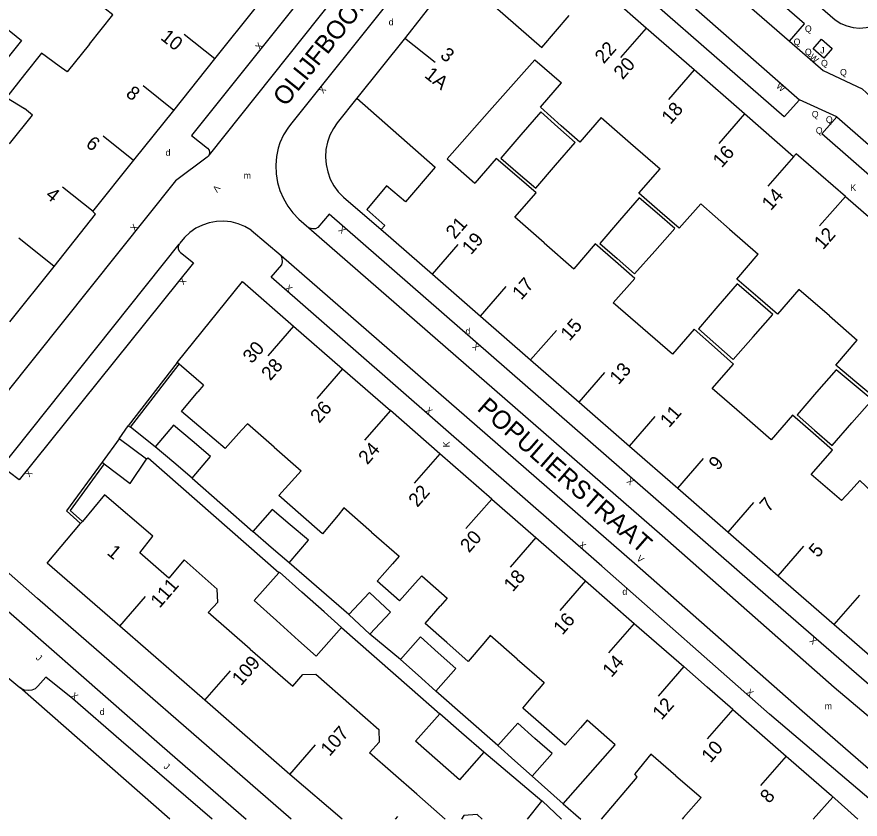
# Model space of a CAD drawing. Extents: x 134999 to 136502, y 457398 to 459002.
# Drawn here: x 135168.9 to 135233.5, y 457400 to 457461.4 of the extents above; entities that cross this region are included whole.
import ezdxf

# ---------------------------------------------------------------- set-up
doc = ezdxf.new("R2010")
doc.units = 0
for name, color, linetype in [('RI_DGTB_15', 7, 'Continuous'), ('RI_DGTB_23', 7, 'Continuous'), ('RI_DGTB_29', 7, 'Continuous'), ('RI_DGTB_3', 7, 'Continuous'), ('RI_DGTB_30', 7, 'Continuous'), ('RI_DGTB_31', 7, 'Continuous'), ('RI_DGTB_35', 7, 'Continuous'), ('RI_DGTB_36', 7, 'Continuous'), ('RI_DGTB_37', 7, 'Continuous'), ('RI_DGTB_4', 7, 'Continuous'), ('RI_DGTB_43', 7, 'Continuous'), ('RI_DGTB_5', 7, 'Continuous'), ('RI_DGTB_53', 7, 'Continuous'), ('RI_DGTB_54', 7, 'Continuous'), ('RI_DGTB_6', 7, 'Continuous')]:
    doc.layers.add(name, color=color, linetype=linetype)

msp = doc.modelspace()

# ---------------------------------------------------------------- linework, layer by layer
at = {"layer": 'RI_DGTB_15'}
for p, q in [((135217.087, 457460.566), (135215.117, 457458.305)), ((135184.043, 457458.206), (135181.699, 457460.078)), ((135198.577, 457459.83), (135200.929, 457457.967)), ((135220.761, 457457.365), (135218.791, 457455.104)), ((135180.898, 457454.263), (135178.554, 457456.135)), ((135224.629, 457453.995), (135222.659, 457451.734)), ((135177.825, 457450.418), (135175.481, 457452.29)), ((135228.386, 457450.721), (135226.416, 457448.46)), ((135174.716, 457446.524), (135172.372, 457448.396)), ((135232.346, 457447.681), (135230.376, 457445.42)), ((135171.731, 457442.325), (135169.029, 457444.483)), ((135200.714, 457441.724), (135202.686, 457443.986)), ((135204.397, 457438.512), (135206.369, 457440.774)), ((135190.086, 457437.742), (135188.114, 457435.482)), ((135208.24, 457435.162), (135210.212, 457437.424)), ((135193.831, 457434.476), (135191.859, 457432.216)), ((135211.953, 457431.926), (135213.925, 457434.188)), ((135197.494, 457431.281), (135195.522, 457429.021)), ((135215.804, 457428.569), (135217.776, 457430.831)), ((135201.289, 457427.971), (135199.317, 457425.711)), ((135219.504, 457425.343), (135221.476, 457427.605)), ((135205.259, 457424.509), (135203.287, 457422.249)), ((135223.361, 457421.981), (135225.333, 457424.243)), ((135208.645, 457421.556), (135206.673, 457419.296)), ((135227.205, 457418.629), (135229.177, 457420.891)), ((135212.44, 457418.246), (135210.468, 457415.986)), ((135176.766, 457414.77), (135178.733, 457417.036)), ((135231.486, 457414.897), (135233.458, 457417.159)), ((135216.181, 457414.983), (135214.209, 457412.723)), ((135219.976, 457411.674), (135218.004, 457409.414)), ((135183.278, 457409.101), (135185.245, 457411.367)), ((135223.735, 457408.396), (135221.763, 457406.136)), ((135189.794, 457403.428), (135191.761, 457405.694)), ((135227.823, 457404.831), (135225.851, 457402.571)), ((135229.88, 457400), (135231.39, 457401.689)), ((135197.888, 457400), (135198.065, 457400.207))]:
    msp.add_line(p, q, dxfattribs=at)
at = {"layer": 'RI_DGTB_23'}
msp.add_line((135176.711, 457429.107), (135177.409, 457430.116), dxfattribs=at)
at = {"layer": 'RI_DGTB_3'}
for p, q in [((135202.523, 457464.814), (135198.649, 457459.852)), ((135217.087, 457460.566), (135213.258, 457463.936)), ((135220.761, 457457.365), (135217.087, 457460.566)), ((135198.649, 457459.852), (135194.919, 457455.198)), ((135224.629, 457453.995), (135220.761, 457457.365)), ((135228.386, 457450.721), (135224.629, 457453.995)), ((135196.795, 457445.14), (135196.934, 457445.019)), ((135196.934, 457445.019), (135200.714, 457441.724)), ((135200.714, 457441.724), (135204.397, 457438.512)), ((135204.397, 457438.512), (135208.24, 457435.162)), ((135208.24, 457435.162), (135211.953, 457431.926)), ((135211.953, 457431.926), (135215.804, 457428.569)), ((135215.804, 457428.569), (135219.504, 457425.343)), ((135219.504, 457425.343), (135223.361, 457421.981)), ((135223.361, 457421.981), (135227.205, 457418.629)), ((135227.205, 457418.629), (135231.486, 457414.897)), ((135231.486, 457414.897), (135235.797, 457411.139))]:
    msp.add_line(p, q, dxfattribs=at)
for points in [[(135202.523, 457464.814), (135209.101, 457459.089), (135211.183, 457461.541)], [(135194.919, 457455.198), (135200.923, 457449.921), (135198.643, 457447.259)], [(135197.068, 457445.455), (135196.795, 457445.14)]]:
    msp.add_lwpolyline(points, dxfattribs=at)
at = {"layer": 'RI_DGTB_31'}
msp.add_lwpolyline([(135229.881, 457458.985), (135230.525, 457459.721), (135231.348, 457459.009), (135230.704, 457458.273), (135229.881, 457458.985)], dxfattribs=at)
at = {"layer": 'RI_DGTB_4'}
for p, q in [((135184.047, 457458.202), (135187.234, 457462.189)), ((135180.898, 457454.263), (135184.047, 457458.202)), ((135177.854, 457450.455), (135180.898, 457454.263)), ((135174.713, 457446.524), (135177.854, 457450.455)), ((135168.343, 457438.072), (135171.731, 457442.325)), ((135190.086, 457437.742), (135193.831, 457434.476)), ((135181.305, 457434.835), (135181.155, 457434.966)), ((135183.167, 457433.217), (135181.305, 457434.835)), ((135193.831, 457434.476), (135197.494, 457431.281)), ((135201.289, 457427.971), (135197.494, 457431.281)), ((135205.259, 457424.509), (135201.289, 457427.971)), ((135205.259, 457424.509), (135208.645, 457421.556)), ((135173.898, 457422.799), (135173.769, 457422.646)), ((135208.645, 457421.556), (135212.44, 457418.246)), ((135212.44, 457418.246), (135216.181, 457414.983)), ((135183.278, 457409.101), (135176.766, 457414.77)), ((135216.181, 457414.983), (135219.976, 457411.674)), ((135189.794, 457403.428), (135183.278, 457409.101)), ((135223.735, 457408.396), (135227.823, 457404.831)), ((135227.823, 457404.831), (135231.292, 457401.805)), ((135193.797, 457400), (135189.794, 457403.428)), ((135231.292, 457401.805), (135233.306, 457400))]:
    msp.add_line(p, q, dxfattribs=at)
for points in [[(135232.346, 457447.681), (135228.576, 457450.95), (135228.386, 457450.721)], [(135232.346, 457447.681), (135236.298, 457444.255), (135236.08, 457443.998)], [(135171.731, 457442.325), (135174.91, 457446.315), (135174.713, 457446.524)], [(135181.155, 457434.966), (135186.171, 457441.156), (135190.086, 457437.742)], [(135179.3, 457421.669), (135175.606, 457424.831), (135173.898, 457422.799)], [(135176.766, 457414.77), (135171.212, 457419.605), (135173.769, 457422.646)], [(135223.735, 457408.396), (135221.755, 457410.11), (135219.976, 457411.674)]]:
    msp.add_lwpolyline(points, dxfattribs=at)
at = {"layer": 'RI_DGTB_5'}
for p, q in [((135205.094, 457454.235), (135201.835, 457450.554)), ((135213.637, 457453.731), (135215.897, 457451.767)), ((135215.897, 457451.767), (135218.162, 457449.799)), ((135201.835, 457450.554), (135203.972, 457448.703)), ((135223.474, 457445.182), (135221.269, 457447.099)), ((135209.283, 457444.115), (135207.026, 457446.083)), ((135223.474, 457445.182), (135225.68, 457443.265)), ((135209.283, 457444.115), (135211.54, 457442.147)), ((135231.131, 457438.529), (135228.794, 457440.56)), ((135216.833, 457437.562), (135214.56, 457439.531)), ((135231.131, 457438.529), (135233.262, 457436.677)), ((135219.107, 457435.593), (135216.833, 457437.562)), ((135183.167, 457433.217), (135182.742, 457432.708)), ((135224.405, 457431.002), (135222.144, 457432.961)), ((135226.667, 457429.043), (135224.405, 457431.002)), ((135232.039, 457424.389), (135229.721, 457426.397)), ((135232.781, 457425.189), (135232.039, 457424.389)), ((135180.513, 457418.459), (135180.133, 457418.79)), ((135199.398, 457418.067), (135199.894, 457418.629)), ((135186.763, 457413.015), (135183.532, 457415.829)), ((135186.763, 457413.015), (135190.022, 457410.175)), ((135213.765, 457404.619), (135214.72, 457405.701)), ((135199.517, 457401.903), (135195.886, 457405.066)), ((135210.727, 457401.176), (135213.765, 457404.619)), ((135201.701, 457400), (135199.517, 457401.903)), ((135210.727, 457401.176), (135212.079, 457400)), ((135219.957, 457400.118), (135219.854, 457400))]:
    msp.add_line(p, q, dxfattribs=at)
for points in [[(135174.445, 457459.346), (135176.228, 457461.575), (135175.641, 457462.03)], [(135174.445, 457459.346), (135172.739, 457457.214), (135172.124, 457457.658)], [(135172.124, 457457.658), (135170.76, 457458.642), (135169.466, 457457.003)], [(135205.094, 457454.235), (135208.557, 457458.146), (135210.606, 457456.365)], [(135169.466, 457457.003), (135168.082, 457455.25), (135169.477, 457454.404)], [(135210.589, 457453.093), (135208.996, 457454.506), (135210.606, 457456.365)], [(135168.324, 457451.697), (135170.081, 457453.893), (135169.477, 457454.404)], [(135213.637, 457453.731), (135212.003, 457451.839), (135210.589, 457453.093)], [(135207.183, 457449.225), (135205.604, 457450.587), (135203.972, 457448.703)], [(135218.141, 457446.531), (135216.531, 457447.922), (135218.162, 457449.799)], [(135207.026, 457446.083), (135208.652, 457447.959), (135207.183, 457449.225)], [(135221.269, 457447.099), (135219.627, 457445.247), (135218.141, 457446.531)], [(135214.737, 457442.696), (135213.191, 457444.057), (135211.54, 457442.147)], [(135225.635, 457439.96), (135224.027, 457441.336), (135225.68, 457443.265)], [(135214.56, 457439.531), (135216.213, 457441.396), (135214.737, 457442.696)], [(135228.794, 457440.56), (135227.141, 457438.671), (135225.635, 457439.96)], [(135222.323, 457436.129), (135220.759, 457437.52), (135219.107, 457435.593)], [(135233.238, 457433.396), (135231.607, 457434.755), (135233.262, 457436.677)], [(135222.144, 457432.961), (135223.781, 457434.833), (135222.323, 457436.129)], [(135236.331, 457433.932), (135234.752, 457432.133), (135233.238, 457433.396)], [(135183.156, 457429.795), (135181.491, 457431.211), (135182.742, 457432.708)], [(135229.883, 457429.544), (135228.3, 457430.933), (135226.667, 457429.043)], [(135188.6, 457428.476), (135186.539, 457430.273), (135186.099, 457429.783)], [(135186.099, 457429.783), (135184.831, 457428.371), (135183.156, 457429.795)], [(135229.721, 457426.397), (135231.352, 457428.255), (135229.883, 457429.544)], [(135188.6, 457428.476), (135190.661, 457426.679), (135190.169, 457426.133)], [(135190.624, 457423.309), (135188.941, 457424.771), (135190.169, 457426.133)], [(135235.501, 457424.249), (135235.381, 457424.111), (135233.461, 457425.921), (135232.781, 457425.189)], [(135196.058, 457421.973), (135193.937, 457423.823), (135193.483, 457423.276)], [(135193.483, 457423.276), (135192.301, 457421.851), (135190.624, 457423.309)], [(135196.058, 457421.973), (135198.179, 457420.124), (135197.663, 457419.549)], [(135180.133, 457418.79), (135178.298, 457420.389), (135179.3, 457421.669)], [(135183.532, 457415.829), (135184.271, 457416.601), (135184.221, 457417.601), (135181.691, 457419.861), (135180.513, 457418.459)], [(135199.398, 457418.067), (135198.201, 457416.711), (135196.471, 457418.221), (135197.663, 457419.549)], [(135199.894, 457418.629), (135201.854, 457416.919), (135201.313, 457416.303)], [(135201.823, 457413.521), (135200.161, 457414.991), (135201.313, 457416.303)], [(135207.211, 457412.249), (135205.146, 457414.05), (135204.651, 457413.469)], [(135204.651, 457413.469), (135203.461, 457412.071), (135201.823, 457413.521)], [(135207.211, 457412.249), (135209.276, 457410.449), (135208.792, 457409.866)], [(135190.022, 457410.175), (135190.791, 457411.061), (135191.781, 457411.101), (135194.516, 457408.7)], [(135209.251, 457407.089), (135207.651, 457408.491), (135208.792, 457409.866)], [(135194.516, 457408.7), (135196.601, 457406.871), (135196.641, 457405.901), (135195.886, 457405.066)], [(135214.72, 457405.701), (135212.581, 457407.575), (135212.065, 457406.993)], [(135212.065, 457406.993), (135210.883, 457405.659), (135209.251, 457407.089)], [(135219.373, 457403.318), (135217.446, 457404.974), (135216.217, 457403.476)], [(135213.675, 457400), (135216.391, 457403.221), (135216.217, 457403.476)], [(135219.373, 457403.318), (135221.301, 457401.663), (135219.957, 457400.118)], [(135204.531, 457400), (135204.131, 457400.351), (135203.121, 457400.271), (135202.936, 457400)]]:
    msp.add_lwpolyline(points, dxfattribs=at)
at = {"layer": 'RI_DGTB_53'}
for p, q in [((135204.8, 457471.894), (135189.939, 457453.318)), ((135228.066, 457459.561), (135229.224, 457460.884)), ((135170.47, 457416.89), (135165.512, 457421.197)), ((135189.885, 457400), (135170.47, 457416.89)), ((135163.703, 457414.606), (135169.1, 457410.08)), ((135180.6, 457400), (135169.1, 457410.08))]:
    msp.add_line(p, q, dxfattribs=at)
for points in [[(135201.023, 457472.712), (135200.86, 457472.632), (135200.679, 457472.629), (135200.513, 457472.703), (135200.468, 457472.742), (135199.3, 457473.667), (135182.27, 457452.333), (135183.493, 457451.363), (135183.604, 457451.214), (135183.642, 457451.032), (135183.604, 457450.856)], [(135226.781, 457465.356), (135231.579, 457461.2), (135231.998, 457460.931), (135232.455, 457460.733), (135232.937, 457460.611), (135233.433, 457460.567), (135233.93, 457460.603), (135234.414, 457460.718), (135234.874, 457460.909), (135235.297, 457461.171), (135235.673, 457461.498)], [(135228.066, 457459.561), (135230.642, 457457.332), (135233.623, 457455.917), (135234.639, 457455.001)], [(135194.919, 457455.198), (135193.43, 457453.319), (135193.131, 457452.891), (135192.866, 457452.378), (135192.674, 457451.834), (135192.559, 457451.268), (135192.524, 457450.692), (135192.568, 457450.116), (135192.691, 457449.552), (135192.891, 457449.011), (135193.164, 457448.502), (135193.504, 457448.036), (135193.906, 457447.621), (135196.795, 457445.14)], [(135183.604, 457450.856), (135183.542, 457450.768), (135183.47, 457450.688), (135181.047, 457448.86), (135165.862, 457429.916), (135164.46, 457428.16)], [(135186.841, 457445.088), (135186.358, 457445.374), (135185.84, 457445.588), (135185.296, 457445.727), (135184.738, 457445.786), (135184.178, 457445.766), (135183.625, 457445.667), (135183.093, 457445.49), (135182.591, 457445.239), (135182.13, 457444.92), (135181.719, 457444.538), (135181.366, 457444.102), (135181.332, 457444.052), (135181.311, 457444.025)], [(135181.311, 457444.025), (135181.232, 457443.854), (135181.231, 457443.666), (135181.307, 457443.494), (135181.419, 457443.386), (135182.402, 457442.598), (135169.063, 457425.97), (135168.33, 457426.53), (135168.14, 457426.661), (135167.915, 457426.723), (135167.683, 457426.705), (135167.469, 457426.611), (135167.3, 457426.45)], [(135164.9, 457418.809), (135180.024, 457405.599), (135186.448, 457400)], [(135183.837, 457400), (135176.87, 457406), (135173.16, 457409.22), (135171.11, 457410.88), (135170.49, 457410.17), (135170.275, 457409.989), (135170.018, 457409.875), (135169.74, 457409.838), (135169.462, 457409.881), (135169.207, 457409.999), (135169.1, 457410.08)]]:
    msp.add_lwpolyline(points, dxfattribs=at)
at = {"layer": 'RI_DGTB_54'}
for p, q in [((135201.023, 457472.712), (135183.604, 457450.856)), ((135215.223, 457470.761), (135228.066, 457459.561)), ((135213.557, 457468.47), (135228.826, 457455.087)), ((135231.693, 457453.761), (135228.826, 457455.087)), ((135186.841, 457445.088), (135189.126, 457443.158)), ((135167.3, 457426.45), (135181.311, 457444.025)), ((135177.579, 457430.009), (135181.305, 457434.835)), ((135179.482, 457428.498), (135177.579, 457430.009)), ((135182.307, 457426.107), (135186.968, 457422.012)), ((135194.323, 457415.671), (135189.73, 457419.628)), ((135198.268, 457412.226), (135195.933, 457414.171)), ((135205.718, 457405.646), (135200.975, 457409.809)), ((135209.091, 457401.381), (135204.651, 457405.131)), ((135210.727, 457401.176), (135208.345, 457403.299))]:
    msp.add_line(p, q, dxfattribs=at)
for points in [[(135229.224, 457460.884), (135216.356, 457472.068), (135215.223, 457470.761)], [(135228.826, 457455.087), (135227.669, 457453.767), (135212.37, 457467.11), (135213.557, 457468.47)], [(135246.884, 457440.545), (135245.723, 457439.22), (135230.544, 457452.474), (135231.693, 457453.761)], [(135231.693, 457453.761), (135236.758, 457449.367), (135237.238, 457448.973), (135246.884, 457440.545)], [(135189.939, 457453.318), (135189.679, 457452.977), (135189.319, 457452.4), (135189.03, 457451.784), (135188.902, 457451.372), (135188.77, 457450.725), (135188.718, 457450.067), (135188.745, 457449.407), (135188.851, 457448.756), (135189.036, 457448.122), (135189.296, 457447.515), (135189.627, 457446.944), (135190.025, 457446.417), (135190.484, 457445.942), (135191.247, 457445.278)], [(135242.565, 457400.772), (135242.525, 457400.979), (135242.564, 457401.186), (135242.622, 457401.296), (135243.427, 457402.249), (135226.437, 457416.995), (135192.796, 457446.308), (135191.945, 457445.312), (135191.751, 457445.21), (135191.533, 457445.185), (135191.321, 457445.238), (135191.247, 457445.278)], [(135191.247, 457445.278), (135218.307, 457421.727), (135231.494, 457410.116), (135242.565, 457400.772)], [(135236.012, 457400), (135226.525, 457408.043), (135213.688, 457419.359), (135188.357, 457441.508), (135189.176, 457442.452), (135189.227, 457442.661), (135189.215, 457442.917), (135189.126, 457443.158)], [(135189.126, 457443.158), (135216.193, 457419.601), (135229.03, 457408.285), (135238.585, 457400)], [(135181.155, 457434.966), (135177.409, 457430.116)], [(135177.409, 457430.116), (135177.579, 457430.009)], [(135188.95, 457418.853), (135178.931, 457427.641), (135178.813, 457427.569)], [(135175.422, 457427.328), (135172.685, 457423.593), (135173.769, 457422.646)], [(135175.581, 457427.207), (135172.955, 457423.624), (135173.898, 457422.799)], [(135193.756, 457414.661), (135198.95, 457410.099), (135201.271, 457408.071)]]:
    msp.add_lwpolyline(points, dxfattribs=at)
at = {"layer": 'RI_DGTB_6'}
for p, q in [((135175.422, 457427.328), (135175.581, 457427.207)), ((135194.323, 457415.671), (135195.933, 457414.171)), ((135207.986, 457400), (135209.091, 457401.381))]:
    msp.add_line(p, q, dxfattribs=at)
for points in [[(135167.456, 457461.05), (135169.243, 457459.618), (135168.024, 457458.08)], [(135210.332, 457452.987), (135209.02, 457454.151), (135207.488, 457452.382)], [(135210.151, 457450.077), (135211.653, 457451.816), (135210.332, 457452.987)], [(135207.488, 457452.382), (135205.957, 457450.613)], [(135205.957, 457450.613), (135207.292, 457449.462)], [(135207.292, 457449.462), (135208.626, 457448.311), (135210.151, 457450.077)], [(135198.643, 457447.259), (135197.208, 457448.485), (135195.697, 457446.675), (135197.068, 457445.455)], [(135217.926, 457446.387), (135216.557, 457447.57), (135215.05, 457445.826)], [(135217.743, 457443.499), (135219.272, 457445.224), (135217.926, 457446.387)], [(135215.05, 457445.826), (135213.542, 457444.082)], [(135213.542, 457444.082), (135214.866, 457442.915)], [(135214.866, 457442.915), (135216.191, 457441.748), (135217.743, 457443.499)], [(135225.465, 457439.776), (135224.055, 457440.983), (135222.582, 457439.264)], [(135222.582, 457439.264), (135221.108, 457437.544)], [(135225.293, 457436.939), (135226.786, 457438.645), (135225.465, 457439.776)], [(135221.108, 457437.544), (135222.434, 457436.366)], [(135222.434, 457436.366), (135223.76, 457435.187), (135225.293, 457436.939)], [(135233.027, 457433.245), (135231.632, 457434.408), (135230.142, 457432.683)], [(135232.85, 457430.344), (135234.395, 457432.105), (135233.027, 457433.245)], [(135230.142, 457432.683), (135228.651, 457430.958)], [(135228.651, 457430.958), (135229.99, 457429.784)], [(135182.305, 457428.968), (135180.893, 457430.163), (135179.482, 457428.498)], [(135229.99, 457429.784), (135231.328, 457428.609), (135232.85, 457430.344)], [(135176.711, 457429.107), (135175.422, 457427.328)], [(135178.813, 457427.569), (135176.711, 457429.107)], [(135182.307, 457426.107), (135183.717, 457427.772), (135182.305, 457428.968)], [(135180.895, 457427.302), (135179.482, 457428.498)], [(135175.581, 457427.207), (135177.555, 457425.708), (135178.813, 457427.569)], [(135182.307, 457426.107), (135180.895, 457427.302)], [(135189.824, 457422.532), (135188.434, 457423.713), (135186.968, 457422.012)], [(135189.73, 457419.628), (135191.214, 457421.35), (135189.824, 457422.532)], [(135188.361, 457420.81), (135186.968, 457422.012)], [(135189.73, 457419.628), (135188.361, 457420.81)], [(135188.765, 457415.22), (135187.061, 457416.751), (135188.95, 457418.853)], [(135190.717, 457417.39), (135189.011, 457418.921), (135188.95, 457418.853)], [(135192.421, 457415.861), (135190.717, 457417.39)], [(135195.933, 457414.171), (135197.493, 457415.848), (135195.883, 457417.348), (135194.323, 457415.671)], [(135192.421, 457415.861), (135193.756, 457414.661)], [(135190.469, 457413.689), (135188.765, 457415.22)], [(135193.756, 457414.661), (135191.804, 457412.49), (135190.469, 457413.689)], [(135201.164, 457412.741), (135199.81, 457413.95), (135198.268, 457412.226)], [(135200.975, 457409.809), (135202.517, 457411.533), (135201.164, 457412.741)], [(135199.623, 457411.016), (135198.268, 457412.226)], [(135200.975, 457409.809), (135199.623, 457411.016)], [(135201.101, 457404.491), (135199.411, 457405.971), (135201.271, 457408.071)], [(135202.954, 457406.607), (135201.271, 457408.071)], [(135208.564, 457406.186), (135207.25, 457407.36), (135205.718, 457405.646)], [(135204.651, 457405.131), (135202.954, 457406.607)], [(135205.718, 457405.646), (135207.033, 457404.471)], [(135208.345, 457403.299), (135209.878, 457405.013), (135208.564, 457406.186)], [(135204.651, 457405.131), (135202.791, 457403.011), (135201.101, 457404.491)], [(135207.033, 457404.471), (135208.345, 457403.299)], [(135210.615, 457400), (135209.112, 457401.407), (135209.091, 457401.381)]]:
    msp.add_lwpolyline(points, dxfattribs=at)

# ---------------------------------------------------------------- texts
at = {"layer": 'RI_DGTB_29'}
for p in [(135197.366, 457460.779), (135180.276, 457450.789), (135203.245, 457437.114), (135215.266, 457417.17), (135175.23, 457407.973)]:
    msp.add_text('d', height=0.5, dxfattribs=at).set_placement(p)
at = {"layer": 'RI_DGTB_30'}
for s, height, rotation, p in [('X', 0.499, 51.34019, (135187.491, 457458.855)), ('W', 0.5, 319.09586, (135229.553, 457458.266)), ('X', 0.499, 231.34018, (135192.231, 457456.169)), ('W', 0.5, 319.09586, (135226.997, 457456.058)), ('V', 0.5, 231.28151, (135184.117, 457448.602)), ('X', 0.5, 51.28152, (135177.926, 457444.964)), ('X', 0.499, 138.93286, (135194.131, 457445.145)), ('X', 0.5, 231.28151, (135181.528, 457441.509)), ('X', 0.499, 318.93286, (135189.385, 457440.602)), ('X', 0.499, 138.93324, (135204.383, 457436.202)), ('X', 0.499, 318.93322, (135200.117, 457431.225)), ('K', 0.5, 90, (135202.024, 457428.465)), ('X', 0.5, 231.26331, (135169.728, 457426.8)), ('X', 0.499, 138.93324, (135216.21, 457425.9)), ('X', 0.499, 318.93322, (135211.871, 457420.921)), ('V', 0.5, 318.70972, (135216.313, 457419.887)), ('X', 0.499, 138.93324, (135230.217, 457413.689)), ('X', 0.5, 320.02106, (135172.968, 457409.381)), ('X', 0.499, 318.93322, (135224.703, 457409.645))]:
    msp.add_text(s, height=height, rotation=rotation, dxfattribs=at).set_placement(p)
msp.add_text('K', height=0.5, dxfattribs=at).set_placement((135232.725, 457448.101))
at = {"layer": 'RI_DGTB_31'}
for s, p in [('Q', (135229.248, 457460.268)), ('Q', (135228.386, 457459.267)), ('Q', (135229.248, 457458.495)), ('J', (135230.42, 457458.625)), ('Q', (135230.484, 457457.636)), ('Q', (135231.939, 457456.938)), ('Q', (135229.777, 457453.724)), ('Q', (135230.854, 457453.313)), ('Q', (135230.083, 457452.479))]:
    msp.add_text(s, height=0.5, dxfattribs=at).set_placement(p)
for p in [(135170.295, 457412.289), (135180.08, 457403.968)]:
    msp.add_text('J', height=0.499, rotation=318.90808, dxfattribs=at).set_placement(p)
at = {"layer": 'RI_DGTB_35'}
for s, rotation, p in [('22', 48.9407, (135213.841, 457457.78)), ('3', 321.5971, (135201.241, 457458.361)), ('21', 48.9082, (135202.428, 457444.354)), ('30', 48.8995, (135186.878, 457434.826)), ('1', 319.9528, (135175.725, 457420.312)), ('111', 49.0467, (135179.815, 457416.103))]:
    msp.add_text(s, height=1.054, rotation=rotation, dxfattribs=at).set_placement(p)
at = {"layer": 'RI_DGTB_36'}
for s, rotation, p in [('10', 321.3994, (135179.823, 457459.748)), ('20', 48.9407, (135215.285, 457456.572)), ('1A', 321.6043, (135200.042, 457456.849)), ('8', 321.3994, (135177.159, 457455.422)), ('18', 48.9407, (135218.955, 457453.142)), ('6', 321.3994, (135174.092, 457451.571)), ('16', 48.9407, (135222.882, 457449.822)), ('14', 48.9407, (135226.639, 457446.538)), ('4', 321.3994, (135171.009, 457447.657)), ('12', 48.9407, (135230.638, 457443.543)), ('19', 48.9244, (135203.67, 457443.155)), ('17', 48.9244, (135207.522, 457439.7)), ('15', 48.9244, (135211.223, 457436.562)), ('28', 48.8995, (135188.298, 457433.516)), ('13', 48.9244, (135214.976, 457433.203)), ('26', 48.8995, (135192.048, 457430.258)), ('11', 48.9244, (135218.844, 457429.918)), ('24', 48.8995, (135195.734, 457427.088)), ('9', 48.9244, (135222.571, 457426.634)), ('22', 48.8995, (135199.566, 457423.822)), ('7', 48.9244, (135226.475, 457423.455)), ('20', 48.8995, (135203.525, 457420.347)), ('5', 48.9244, (135230.236, 457419.959)), ('18', 48.8995, (135206.867, 457417.343)), ('16', 48.8995, (135210.668, 457414.04)), ('109', 49.0467, (135186.051, 457410.157)), ('14', 48.8995, (135214.431, 457410.8)), ('12', 48.8995, (135218.264, 457407.537)), ('107', 49.0467, (135192.843, 457404.76)), ('10', 48.8995, (135222.012, 457404.246)), ('8', 48.8995, (135226.504, 457401.142))]:
    msp.add_text(s, height=1.054, rotation=rotation, dxfattribs=at).set_placement(p)
at = {"layer": 'RI_DGTB_37'}
for s, height, rotation, p in [('OLIJFBOOMSTRAAT', 1.4, 51.33949, (135189.469, 457454.495)), ('POPULIERSTRAAT', 1.39997, 318.83306, (135204.065, 457431.353))]:
    msp.add_text(s, height=height, rotation=rotation, dxfattribs=at).set_placement(p)
at = {"layer": 'RI_DGTB_43'}
for p in [(135186.254, 457449.03), (135230.766, 457408.407)]:
    msp.add_text('m', height=0.5, dxfattribs=at).set_placement(p)

doc.saveas('drawing.dxf')
